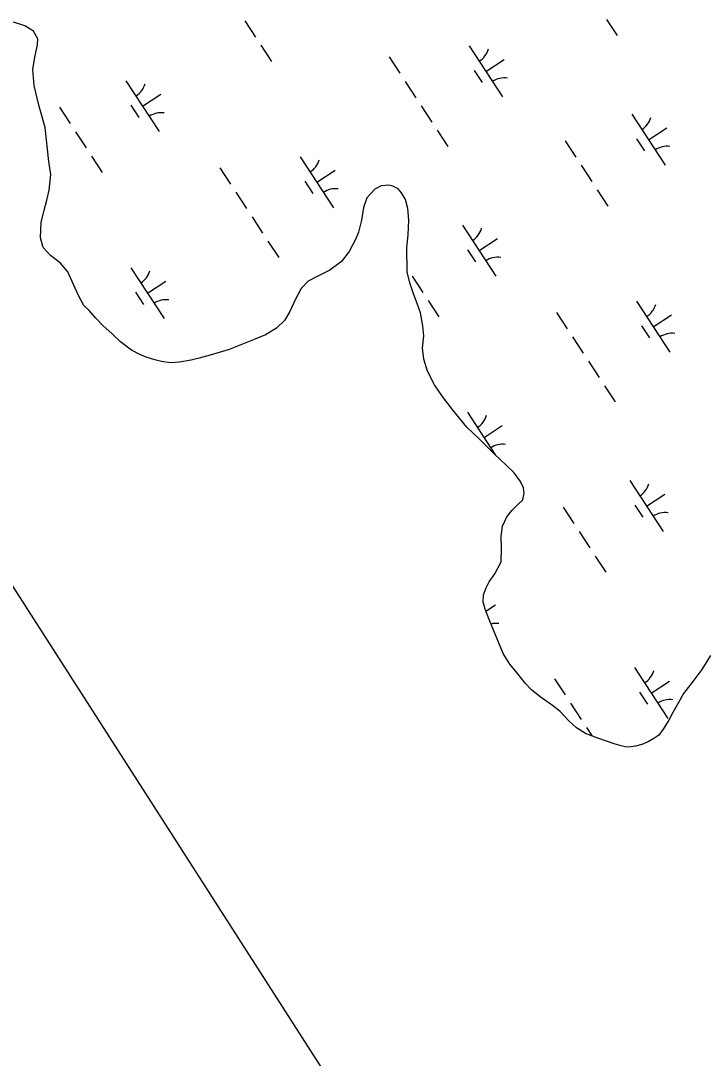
# Model space of a CAD drawing. Extents: x 3945642 to 3966284, y 206476 to 228921.
# Drawn here: x 3952395 to 3952958, y 217128 to 217981 of the extents above; entities that cross this region are included whole.
import ezdxf

# ---------------------------------------------------------------- set-up
doc = ezdxf.new("R2010")
doc.units = 0
doc.layers.add('V-GRID-FRAM', color=7, linetype='Continuous')
doc.layers.add('V-WETL-SWMP', color=7, linetype='Continuous')

msp = doc.modelspace()

# ---------------------------------------------------------------- linework, layer by layer
at = {"layer": 'V-GRID-FRAM'}
msp.add_lwpolyline([(3956474.97, 226502.08), (3964764.16, 213848.98), (3957669.11, 209282.64), (3949512.02, 222000.49), (3956474.97, 226502.08)], dxfattribs=at)
at = {"layer": 'V-WETL-SWMP'}
for p, q in [((3952398.42, 217976.52), (3952389.16, 217979.47)), ((3952579.12, 217980.54), (3952587.89, 217967.16)), ((3952876.53, 217981.71), (3952885.3, 217968.33)), ((3952405.64, 217972.1), (3952398.42, 217976.52)), ((3952409.01, 217965.78), (3952405.64, 217972.1)), ((3952406.66, 217950.54), (3952408.76, 217960.77)), ((3952408.76, 217960.77), (3952409.01, 217965.78)), ((3952592.27, 217960.47), (3952601.04, 217947.08)), ((3952763.73, 217959.91), (3952791.13, 217918.09)), ((3952404.99, 217940.52), (3952406.66, 217950.54)), ((3952697.94, 217950.79), (3952706.71, 217937.4)), ((3952777.43, 217939), (3952792.49, 217948.86)), ((3952406.18, 217927.39), (3952404.99, 217940.52)), ((3952767.69, 217939.79), (3952774.27, 217929.75)), ((3952409.9, 217911.26), (3952406.18, 217927.39)), ((3952481.52, 217931.3), (3952508.92, 217889.48)), ((3952711.09, 217930.71), (3952719.86, 217917.33)), ((3952495.22, 217910.39), (3952510.28, 217920.25)), ((3952415.21, 217892.87), (3952409.9, 217911.26)), ((3952426.83, 217909.47), (3952435.6, 217896.08)), ((3952485.48, 217911.18), (3952492.06, 217901.14)), ((3952724.24, 217910.64), (3952733.01, 217897.25)), ((3952897.32, 217903.69), (3952924.72, 217861.86)), ((3952418.11, 217865.01), (3952415.21, 217892.87)), ((3952911.02, 217882.77), (3952926.08, 217892.64)), ((3952439.98, 217889.39), (3952448.75, 217876.01)), ((3952737.4, 217890.56), (3952746.16, 217877.18)), ((3952901.28, 217883.57), (3952907.85, 217873.53)), ((3952842.63, 217881.85), (3952851.4, 217868.46)), ((3952453.13, 217869.31), (3952461.9, 217855.93)), ((3952624.6, 217868.76), (3952652, 217826.94)), ((3952419.63, 217854.33), (3952418.11, 217865.01)), ((3952558.8, 217859.64), (3952567.57, 217846.25)), ((3952638.3, 217847.85), (3952653.35, 217857.71)), ((3952855.78, 217861.77), (3952864.55, 217848.39)), ((3952418.26, 217841.32), (3952419.63, 217854.33)), ((3952416.6, 217833.23), (3952418.26, 217841.32)), ((3952628.55, 217848.64), (3952635.13, 217838.6)), ((3952686.03, 217842.19), (3952679.58, 217834.98)), ((3952691.38, 217844.82), (3952686.03, 217842.19)), ((3952697.47, 217845.52), (3952691.38, 217844.82)), ((3952700.98, 217844.65), (3952697.47, 217845.52)), ((3952705.13, 217842.48), (3952700.98, 217844.65)), ((3952708.09, 217839.15), (3952705.13, 217842.48)), ((3952868.93, 217841.7), (3952877.7, 217828.31)), ((3952414.2, 217825.03), (3952416.6, 217833.23)), ((3952571.95, 217839.56), (3952580.72, 217826.18)), ((3952679.58, 217834.98), (3952676.64, 217827)), ((3952711.25, 217833.69), (3952708.09, 217839.15)), ((3952713.33, 217826.21), (3952711.25, 217833.69)), ((3952411.78, 217814.7), (3952414.2, 217825.03)), ((3952676.64, 217827), (3952675.07, 217816.56)), ((3952714.01, 217816.71), (3952713.33, 217826.21)), ((3952585.11, 217819.49), (3952593.87, 217806.1)), ((3952675.07, 217816.56), (3952672.66, 217806.87)), ((3952713.39, 217804.55), (3952714.01, 217816.71)), ((3952411.26, 217802.22), (3952411.78, 217814.7)), ((3952672.66, 217806.87), (3952670.05, 217800.92)), ((3952758.18, 217812.53), (3952785.58, 217770.71)), ((3952413.55, 217794.1), (3952411.26, 217802.22)), ((3952598.26, 217799.41), (3952607.03, 217786.03)), ((3952670.05, 217800.92), (3952664.86, 217790.92)), ((3952712.25, 217794.21), (3952713.39, 217804.55)), ((3952771.88, 217791.62), (3952786.94, 217801.49)), ((3952419.48, 217787.66), (3952413.55, 217794.1)), ((3952664.86, 217790.92), (3952658.62, 217782.75)), ((3952712.64, 217774.26), (3952712.25, 217794.21)), ((3952762.14, 217792.41), (3952768.72, 217782.38)), ((3952427.75, 217781.3), (3952419.48, 217787.66)), ((3952433.68, 217774.11), (3952427.75, 217781.3)), ((3952658.62, 217782.75), (3952649.07, 217775.67)), ((3952438.3, 217763.84), (3952433.68, 217774.11)), ((3952485.46, 217777.61), (3952512.86, 217735.79)), ((3952649.07, 217775.67), (3952639.22, 217770.62)), ((3952714.82, 217765.18), (3952712.64, 217774.26)), ((3952442.61, 217754.74), (3952438.3, 217763.84)), ((3952499.16, 217756.7), (3952514.21, 217766.56)), ((3952631.19, 217766.52), (3952625.6, 217760.48)), ((3952639.22, 217770.62), (3952631.19, 217766.52)), ((3952717.74, 217756.2), (3952714.82, 217765.18)), ((3952716.64, 217770.62), (3952725.41, 217757.24)), ((3952489.42, 217757.49), (3952495.99, 217747.45)), ((3952625.6, 217760.48), (3952620.52, 217751.13)), ((3952720.89, 217748.17), (3952717.74, 217756.2)), ((3952446.92, 217746.5), (3952442.61, 217754.74)), ((3952620.52, 217751.13), (3952616.08, 217741.67)), ((3952723.6, 217740.58), (3952720.89, 217748.17)), ((3952729.79, 217750.55), (3952738.56, 217737.16)), ((3952901.26, 217749.99), (3952928.65, 217708.17)), ((3952451.27, 217742.3), (3952446.92, 217746.5)), ((3952456.88, 217736.18), (3952451.27, 217742.3)), ((3952616.08, 217741.67), (3952611.87, 217734.23)), ((3952725.56, 217729.9), (3952723.6, 217740.58)), ((3952835.46, 217740.87), (3952844.23, 217727.49)), ((3952914.95, 217729.08), (3952930.01, 217738.95)), ((3952462.81, 217729.85), (3952456.88, 217736.18)), ((3952469.8, 217723.4), (3952462.81, 217729.85)), ((3952611.87, 217734.23), (3952605.21, 217727.98)), ((3952726.24, 217721.47), (3952725.56, 217729.9)), ((3952905.21, 217729.87), (3952911.79, 217719.83)), ((3952476.9, 217716.63), (3952469.8, 217723.4)), ((3952596.1, 217722.5), (3952587.01, 217718.72)), ((3952605.21, 217727.98), (3952596.1, 217722.5)), ((3952725.32, 217711.34), (3952726.24, 217721.47)), ((3952486.13, 217709.73), (3952476.9, 217716.63)), ((3952587.01, 217718.72), (3952566.47, 217710.44)), ((3952848.61, 217720.79), (3952857.38, 217707.41)), ((3952493.04, 217706.16), (3952486.13, 217709.73)), ((3952498.25, 217704.1), (3952493.04, 217706.16)), ((3952505.17, 217701.81), (3952498.25, 217704.1)), ((3952550.75, 217705.75), (3952541.56, 217703.36)), ((3952566.47, 217710.44), (3952550.75, 217705.75)), ((3952726.32, 217702.48), (3952725.32, 217711.34)), ((3952510.6, 217700.39), (3952505.17, 217701.81)), ((3952518.17, 217699.37), (3952510.6, 217700.39)), ((3952525.64, 217700.06), (3952518.17, 217699.37)), ((3952535.15, 217701.7), (3952525.64, 217700.06)), ((3952541.56, 217703.36), (3952535.15, 217701.7)), ((3952729.24, 217692.43), (3952726.32, 217702.48)), ((3952861.76, 217700.72), (3952870.53, 217687.33)), ((3952735.24, 217681.29), (3952729.24, 217692.43)), ((3952741.68, 217671.64), (3952735.24, 217681.29)), ((3952874.92, 217680.64), (3952883.68, 217667.26)), ((3952749.71, 217661.35), (3952741.68, 217671.64)), ((3952761.77, 217646.54), (3952749.71, 217661.35)), ((3952762.12, 217658.84), (3952785.06, 217623.82)), ((3952771.73, 217636.87), (3952761.77, 217646.54)), ((3952775.82, 217637.93), (3952790.87, 217647.79)), ((3952784.44, 217624.4), (3952771.73, 217636.87)), ((3952793.76, 217615.69), (3952784.44, 217624.4)), ((3952800.54, 217608.92), (3952793.76, 217615.69)), ((3952805.93, 217601.95), (3952800.54, 217608.92)), ((3952808.35, 217596.71), (3952805.93, 217601.95)), ((3952895.7, 217602.62), (3952923.1, 217560.79)), ((3952808.96, 217592.22), (3952808.35, 217596.71)), ((3952803.34, 217582.66), (3952807.85, 217586.79)), ((3952807.85, 217586.79), (3952808.96, 217592.22)), ((3952909.4, 217581.7), (3952924.46, 217591.57)), ((3952794.52, 217572.7), (3952798.72, 217577.9)), ((3952798.72, 217577.9), (3952803.34, 217582.66)), ((3952841.01, 217580.78), (3952849.78, 217567.39)), ((3952899.66, 217582.49), (3952906.24, 217572.46)), ((3952790.95, 217565.04), (3952794.52, 217572.7)), ((3952789.93, 217556.73), (3952790.95, 217565.04)), ((3952854.16, 217560.7), (3952862.93, 217547.32)), ((3952790.08, 217547.02), (3952789.93, 217556.73)), ((3952789.89, 217535.93), (3952790.08, 217547.02)), ((3952784.7, 217525.93), (3952789.89, 217535.93)), ((3952867.31, 217540.63), (3952876.08, 217527.24)), ((3952780.17, 217519.35), (3952784.7, 217525.93)), ((3952777.47, 217514.57), (3952780.17, 217519.35)), ((3952775.25, 217502.75), (3952775.51, 217508.72)), ((3952775.51, 217508.72), (3952777.47, 217514.57)), ((3952776.7, 217496.87), (3952775.25, 217502.75)), ((3952777.37, 217495.21), (3952785.32, 217500.42)), ((3952780.16, 217488.31), (3952776.7, 217496.87)), ((3952791.49, 217460.39), (3952780.16, 217488.31)), ((3952797.08, 217451.81), (3952791.49, 217460.39)), ((3952962.05, 217458.85), (3952954.93, 217447.38)), ((3952803.53, 217443.87), (3952797.08, 217451.81)), ((3952899.64, 217448.92), (3952927.04, 217407.1)), ((3952809.66, 217436.15), (3952803.53, 217443.87)), ((3952833.84, 217439.8), (3952842.61, 217426.41)), ((3952954.93, 217447.38), (3952947.5, 217437.41)), ((3952814.74, 217430.67), (3952809.66, 217436.15)), ((3952913.34, 217428.01), (3952928.39, 217437.87)), ((3952947.5, 217437.41), (3952939.86, 217427.75)), ((3952821.96, 217424.97), (3952814.74, 217430.67)), ((3952832.15, 217417.64), (3952821.96, 217424.97)), ((3952903.59, 217428.8), (3952910.17, 217418.76)), ((3952939.86, 217427.75), (3952935.43, 217419.68)), ((3952838.3, 217412.9), (3952832.15, 217417.64)), ((3952846.99, 217419.72), (3952855.76, 217406.34)), ((3952935.43, 217419.68), (3952931, 217411.92)), ((3952845.71, 217404.96), (3952838.3, 217412.9)), ((3952927.65, 217405.65), (3952923.11, 217398.43)), ((3952931, 217411.92), (3952927.65, 217405.65)), ((3952851.86, 217399.47), (3952845.71, 217404.96)), ((3952859.29, 217394.62), (3952851.86, 217399.47)), ((3952860.15, 217399.65), (3952864.77, 217392.59)), ((3952923.11, 217398.43), (3952919.56, 217393.33)), ((3952869.29, 217390.92), (3952859.29, 217394.62)), ((3952882.7, 217386.13), (3952869.29, 217390.92)), ((3952915.48, 217390.59), (3952910.88, 217387.85)), ((3952919.56, 217393.33), (3952915.48, 217390.59)), ((3952888.45, 217384.49), (3952882.7, 217386.13)), ((3952891.96, 217383.72), (3952888.45, 217384.49)), ((3952894.74, 217383.38), (3952891.96, 217383.72)), ((3952900.29, 217384.3), (3952894.74, 217383.38)), ((3952905.63, 217385.75), (3952900.29, 217384.3)), ((3952910.88, 217387.85), (3952905.63, 217385.75))]:
    msp.add_line(p, q, dxfattribs=at)
for centre, start, end in [((3952762.5, 217962.24), 302.45745, 344.00111), ((3952480.28, 217933.63), 302.45745, 344.00111), ((3952792.77, 217916.03), 82.45745, 124.00111), ((3952510.56, 217887.42), 82.45745, 124.00111), ((3952896.08, 217906.01), 302.45745, 344.00111), ((3952926.36, 217859.8), 82.45745, 124.00111), ((3952623.36, 217871.08), 302.45745, 344.00111), ((3952653.63, 217824.87), 82.45745, 124.00111), ((3952756.94, 217814.86), 302.45745, 344.00111), ((3952787.22, 217768.65), 82.45745, 124.00111), ((3952484.22, 217779.93), 302.45745, 344.00111), ((3952514.49, 217733.72), 82.45745, 124.00111), ((3952900.02, 217752.32), 302.45745, 344.00111), ((3952930.29, 217706.11), 82.45745, 124.00111), ((3952760.88, 217661.16), 302.45745, 344.00111), ((3952791.15, 217614.95), 82.45745, 124.00111), ((3952894.46, 217604.94), 302.45745, 344.00111), ((3952924.74, 217558.73), 82.45745, 124.00111), ((3952785.6, 217467.58), 82.45745, 103.08138), ((3952898.4, 217451.25), 302.45745, 344.00111), ((3952928.67, 217405.04), 82.45745, 124.00111)]:
    msp.add_arc(centre, 17.62, start, end, dxfattribs=at)

doc.saveas('drawing.dxf')
